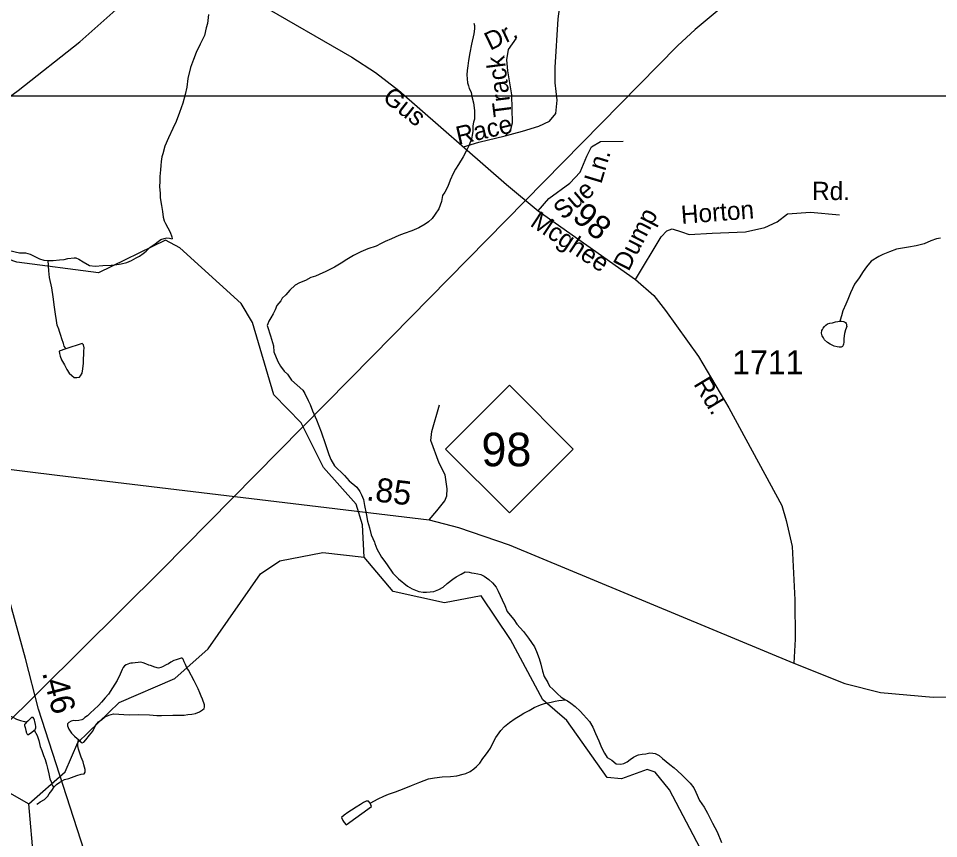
# Model space of a CAD drawing. Extents: x 2126262 to 2293712, y 749403 to 919119.
# Drawn here: x 2210024 to 2214819, y 803902 to 808176 of the extents above; entities that cross this region are included whole.
import ezdxf

# ---------------------------------------------------------------- set-up
doc = ezdxf.new("R2010")
doc.units = 0
for name, color, linetype in [('Exist Hydrographic Creek Single Shore', 7, 'Continuous'), ('Exist Hydrographic Misc Water Feature', 7, 'Continuous'), ('Exist Hydrographic Pond Under 1500 Sq Ft', 7, 'Continuous'), ('Exist Road Non-System Type 51', 7, 'Continuous'), ('Exist Road Non-System Type 51 Label', 7, 'Continuous'), ('Exist Road Primary NC Attributed', 7, 'Continuous'), ('Exist Road Primary NC Service Mileage Hundredths English Label', 7, 'Continuous'), ('Exist Road Primary NC Shield CELL', 7, 'Continuous'), ('Exist Road Primary NC Shield Number Label', 7, 'Continuous'), ('Exist Road Secondary Mileage Hundredths English Label', 7, 'Continuous'), ('Exist Road Secondary Type 51 Attributed', 7, 'Continuous'), ('Exist Road Secondary Type 51 Label', 7, 'Continuous'), ('Exist Road Secondary Type 51 Number Label', 7, 'Continuous'), ('Exist Utilities Electrical Transmission Line', 7, 'Continuous'), ('Map Preparation Inset Cut Line', 7, 'Continuous')]:
    doc.layers.add(name, color=color, linetype=linetype)

msp = doc.modelspace()

# ---------------------------------------------------------------- linework, layer by layer
at = {"layer": 'Exist Hydrographic Creek Single Shore'}
for points in [[(2211826.5, 805369.1), (2211817.5, 805536.6), (2211783.4, 805645.5), (2211614.5, 805836), (2211496.6, 806068.1), (2211354.5, 806215.3), (2211243.6, 806591.6), (2211184.5, 806691.2), (2210865.6, 806979.9), (2210790.6, 807020.8), (2210441.6, 806850.8), (2210016.5, 806905.5), (2209682.5, 807020.7), (2209431.5, 807153.8), (2209331.7, 807251), (2209139.5, 807317.3), (2208922.6, 807315.2)], [(2215099.5, 801877), (2214763.4, 802225.1), (2214546.5, 802249.2), (2214387.6, 802403.4), (2214220.5, 802446.2), (2214070.6, 802528), (2214002.5, 802703.3), (2213965.6, 803169.8), (2213906.5, 803335.1), (2213771.4, 803482.2), (2213417.5, 804155.4), (2213342.4, 804248.8), (2213300.6, 804262.8), (2213167.5, 804213.1), (2213092.5, 804221.1), (2212881.5, 804517.5), (2212756.6, 804624.9), (2212587.5, 804940.1), (2212435.5, 805166.3), (2212244.6, 805130.9), (2211977.6, 805188.8), (2211826.5, 805369.1)]]:
    msp.add_lwpolyline(points, dxfattribs=at)
at = {"layer": 'Exist Hydrographic Misc Water Feature'}
for points in [[(2211014.7, 808197.3), (2211008.9, 808149.2), (2211003.2, 808127.2), (2210993.6, 808087.1), (2210971.8, 808043), (2210950.3, 807998.9), (2210936.6, 807962.8), (2210920.8, 807920.7), (2210907, 807862.7), (2210901.5, 807818.6), (2210893.7, 807780.6), (2210880, 807734.5), (2210864.2, 807686.4), (2210846.8, 807638.3), (2210828.9, 807602.2), (2210805.3, 807554.1), (2210787.5, 807510), (2210775.8, 807469.9), (2210772.1, 807455.8), (2210768, 807429.8), (2210766.2, 807409.9), (2210764.5, 807387.8), (2210760.8, 807351.8), (2210760.8, 807327.8), (2210759, 807297.8), (2210763.3, 807265.9), (2210763.5, 807241.9), (2210769.9, 807201.9), (2210774, 807169.9), (2210778.1, 807140), (2210784.2, 807122.1), (2210790.2, 807108.1), (2210814.6, 807062.2), (2210822.8, 807038.4), (2210824.8, 807028.4)], [(2212396.5, 808150.8), (2212400.8, 808138.8), (2212400.8, 808122.8), (2212396.9, 808096.8), (2212385.3, 808042.7), (2212375.8, 807996.7), (2212370.1, 807956.7), (2212366, 807928.7), (2212362.3, 807904.6), (2212360.4, 807882.6), (2212364.8, 807840.7), (2212368.9, 807824.7), (2212373, 807810.7), (2212383, 807792.8), (2212387.3, 807768.8), (2212395.5, 807736.9), (2212399.8, 807697), (2212400, 807651), (2212395.9, 807634.9), (2212392.2, 807616.9), (2212392.4, 807589), (2212390.6, 807576.9), (2212384.8, 807548.9), (2212371.1, 807512.8), (2212361.1, 807490.8), (2212341.2, 807454.7), (2212317.8, 807414.5), (2212301.8, 807390.4), (2212289.9, 807368.3), (2212274.3, 807334.2), (2212262.4, 807300.2), (2212246.8, 807270), (2212234.7, 807254), (2212229, 807222), (2212215.3, 807183.9), (2212195.6, 807155.8), (2212179.8, 807133.6), (2212161.8, 807115.5), (2212143.7, 807103.4), (2212110.1, 807085.2), (2212074, 807069), (2212034.2, 807054.7), (2212006.3, 807044.5), (2211968.6, 807028.2), (2211934.6, 807014), (2211914.5, 807003.9), (2211888.8, 806989.7), (2211844.7, 806975.4), (2211809.1, 806959.1), (2211770.9, 806940.9), (2211735.2, 806920.7), (2211705.5, 806900.5), (2211671.5, 806880.3), (2211625.7, 806858), (2211591.7, 806841.7), (2211572, 806833.6), (2211548, 806825.4), (2211519.9, 806811.2), (2211488.2, 806799), (2211466.2, 806786.9), (2211438.5, 806760.7), (2211416.8, 806736.5), (2211398.8, 806718.5), (2211390.8, 806704.4), (2211371.1, 806680.3), (2211361.2, 806658.2), (2211351.2, 806636.1), (2211339.5, 806616.1), (2211329.4, 806598), (2211323.7, 806584), (2211319.8, 806576)], [(2209803.2, 807009.4), (2209815.3, 807007.4), (2209839.5, 807003.6), (2209869.5, 806997.8), (2209901.5, 806990.1), (2209947.6, 806974.4), (2210029.8, 806954.9), (2210061.8, 806955.2), (2210085.8, 806947.3), (2210109.8, 806935.5), (2210133.8, 806923.6), (2210155.7, 806915.8), (2210179.7, 806914)], [(2210179.7, 806914), (2210205.8, 806914.1), (2210237.7, 806918.4), (2210261.7, 806920.5), (2210281.8, 806924.7), (2210313.8, 806928.9), (2210323.7, 806929), (2210339.7, 806921.1), (2210361.8, 806907.3), (2210394, 806889.4), (2210423.9, 806885.7), (2210463.9, 806887.9), (2210508, 806890.3), (2210526, 806892.4), (2210559.7, 806896.6), (2210589.8, 806904.8), (2210613.8, 806915), (2210637.6, 806929.2), (2210655.4, 806937.3), (2210673.5, 806951.4), (2210689.3, 806963.5), (2210711.2, 806983.7), (2210737, 807001.7), (2210753, 807013.9), (2210767, 807023.9), (2210782.8, 807030.1), (2210796.7, 807032.2), (2210810.7, 807030.3), (2210824.8, 807028.4)], [(2214829.3, 807031.8), (2214807.5, 807027.7), (2214779.4, 807017.5), (2214743.6, 807001.3), (2214701.7, 806991), (2214661.7, 806984.7), (2214599.8, 806974.4), (2214563.9, 806960.1), (2214528.1, 806945.9), (2214508.2, 806935.7), (2214468.2, 806911.5), (2214442.5, 806881.3), (2214426.8, 806857.2), (2214405, 806825), (2214381.2, 806790.9), (2214359.5, 806746.8), (2214345.8, 806710.7), (2214335.9, 806686.6), (2214320.3, 806652.5), (2214312.3, 806626.5), (2214306.6, 806604.5), (2214304.5, 806598.4)], [(2210271, 806454.8), (2210267.1, 806460.8), (2210263, 806468.7), (2210258.7, 806482.7), (2210250.7, 806506.7), (2210244.5, 806524.5), (2210238.6, 806544.5), (2210234.3, 806556.5), (2210226.3, 806578.4), (2210222, 806602.4), (2210217.9, 806634.3), (2210211.5, 806672.2), (2210205.3, 806726.2), (2210198.8, 806772.1), (2210186.5, 806826.1), (2210182.2, 806860), (2210179.7, 806914)], [(2211319.8, 806576), (2211321.7, 806570), (2211338.3, 806522.1), (2211352.4, 806470.2), (2211354.7, 806438.2), (2211375, 806388.4), (2211389.3, 806364.5), (2211409.2, 806338.6), (2211425.4, 806322.8), (2211447.8, 806290.9), (2211506, 806239.3), (2211516.2, 806221.4), (2211534.5, 806185.6), (2211544.5, 806163.7), (2211556.8, 806131.7), (2211576.9, 806083.9), (2211601.5, 806022.1), (2211623.9, 805956.2), (2211631.9, 805934.3), (2211642.1, 805904.4), (2211652.4, 805878.4), (2211670.7, 805844.6), (2211688.7, 805826.7), (2211704.9, 805812.9), (2211722.9, 805795), (2211747.3, 805767.1), (2211787.5, 805733.5), (2211803.5, 805711.6), (2211811.7, 805693.6), (2211821.8, 805669.7), (2211827.9, 805637.7), (2211836.3, 805595.8), (2211842.5, 805555.9), (2211852.7, 805521.9), (2211863, 805484.1), (2211879.2, 805446.2), (2211881.2, 805440.2)], [(2214304.5, 806598.4), (2214312.5, 806598.5), (2214322.6, 806596.6), (2214328.5, 806594.6), (2214334.5, 806590.7), (2214336.5, 806586.7), (2214338.6, 806582.7), (2214338.8, 806576.7), (2214340.8, 806570.7), (2214334.7, 806552.7), (2214328.9, 806534.6), (2214327.1, 806522.6), (2214325.3, 806506.6), (2214325.3, 806496.6), (2214325.3, 806488.6), (2214323.2, 806478.6), (2214321.6, 806472.6), (2214317.5, 806466.6), (2214311.5, 806462.6), (2214301.5, 806462.5), (2214289.6, 806464.4), (2214275.4, 806468.3), (2214253.3, 806478.1), (2214239.3, 806488), (2214225.2, 806501.9), (2214219.2, 806511.9), (2214213.1, 806521.9), (2214209, 806535.8), (2214211, 806549.8), (2214214.7, 806555.9), (2214216.8, 806561.9), (2214224.8, 806569.9), (2214230.7, 806577.9), (2214240.8, 806584), (2214252.5, 806588.1), (2214266.4, 806590.2), (2214282.4, 806594.3), (2214294.5, 806596.4), (2214304.5, 806598.4)], [(2210271, 806454.8), (2210236.9, 806442.6), (2210237.3, 806430.6), (2210241.2, 806416.6), (2210249.4, 806396.6), (2210263.6, 806370.8), (2210275.7, 806346.8), (2210287.8, 806326.9), (2210301.9, 806315), (2210314, 806305.1), (2210317.9, 806305.1), (2210328, 806305.2), (2210341.9, 806307.3), (2210348.1, 806313.4), (2210355.7, 806327.4), (2210359.8, 806349.4), (2210363.4, 806379.4), (2210363.2, 806403.5), (2210365.3, 806423.5), (2210365.1, 806441.4), (2210366.9, 806459.4), (2210362.8, 806475.4), (2210356.7, 806481.4), (2210271, 806454.8)], [(2211881.2, 805440.2), (2211891.5, 805412.2), (2211915.7, 805368.5), (2211928, 805352.6), (2211946, 805328.7), (2211974.5, 805284.9), (2212004.5, 805255.1), (2212050.8, 805217.4), (2212075, 805203.6), (2212110.9, 805189.9), (2212133, 805186), (2212151.1, 805186.1), (2212189, 805190.4), (2212215.1, 805200.6), (2212236.8, 805212.7), (2212258.7, 805230.9), (2212288.5, 805253.1), (2212304.5, 805265.2), (2212330.3, 805279.3), (2212352.2, 805291.5), (2212372.3, 805289.6), (2212384.2, 805287.7), (2212398.2, 805285.8), (2212418.3, 805281.9), (2212434.3, 805278.1), (2212450.3, 805270.2), (2212474.5, 805252.3), (2212494.5, 805234.5), (2212512.8, 805212.6), (2212524.7, 805190.7), (2212545.2, 805146.9), (2212559.1, 805117), (2212571.4, 805085.1), (2212595.6, 805055.2), (2212605.7, 805043.3), (2212621.9, 805019.5), (2212656.3, 804981.7), (2212682.6, 804945.9), (2212712.7, 804902.1), (2212723, 804876.2), (2212737.3, 804840.3), (2212745.5, 804810.4), (2212755.6, 804774.4), (2212763.8, 804746.5), (2212782, 804714.6), (2212792.3, 804696.8), (2212810.3, 804678.9), (2212832.5, 804657), (2212852.6, 804639.1), (2212874.5, 804625.3)], [(2210077.6, 804083.2), (2210268.5, 804249.8), (2210333.5, 804402.6), (2210548.6, 804611.5), (2210839.6, 804736.7), (2211013.5, 804890.6), (2211285.6, 805281.9), (2211385.4, 805348.7), (2211609.6, 805393.3), (2211826.5, 805369.1)], [(2210910.3, 804779.8), (2210902.3, 804791.7), (2210893.9, 804809.6), (2210888, 804823.6), (2210881.8, 804837.5), (2210877.7, 804841.5), (2210871.8, 804841.5), (2210861.7, 804839.4), (2210845.9, 804833.3), (2210834, 804829.2), (2210818, 804821.1), (2210805.9, 804813.1), (2210794.1, 804806.9), (2210774.2, 804796.8), (2210766.2, 804792.7), (2210754.3, 804790.7), (2210734.2, 804794.6), (2210712.2, 804804.4), (2210704.2, 804806.3), (2210688, 804812.3), (2210673.9, 804818.1), (2210659.9, 804822), (2210648.1, 804819.9), (2210632.1, 804817.8), (2210617.9, 804815.7), (2210609.9, 804815.7), (2210602.3, 804813.6), (2210586.3, 804807.5), (2210576.3, 804801.4), (2210570.1, 804793.4), (2210564.2, 804783.3), (2210554.6, 804759.3), (2210538.8, 804725.2), (2210515, 804687.1), (2210493.2, 804654.9), (2210475.4, 804634.8), (2210457.6, 804612.7), (2210443.8, 804596.6), (2210417.8, 804572.4), (2210402, 804558.3), (2210383.9, 804542.3), (2210370.2, 804532.1), (2210362.2, 804524.1), (2210354.2, 804520.1), (2210338.2, 804517.9), (2210322.2, 804515.8), (2210310.3, 804517.7), (2210298.2, 804513.6), (2210286.1, 804507.5), (2210280.4, 804499.5), (2210280.4, 804489.6), (2210286.5, 804471.6), (2210300.7, 804451.7), (2210316.7, 804435.8), (2210331, 804423.9), (2210337, 804417.9)], [(2210337, 804417.9), (2210340.9, 804414), (2210350.9, 804402), (2210356.9, 804400.1), (2210365.1, 804404.1), (2210374.9, 804416.2), (2210394.8, 804440.3), (2210412.5, 804462.4), (2210426.4, 804490.5), (2210442.2, 804510.6), (2210458.2, 804522.7), (2210471.9, 804534.9), (2210495.9, 804545), (2210519.9, 804551.2), (2210601.9, 804547.7), (2210648.1, 804548), (2210707.9, 804546.4), (2210746.1, 804542.7), (2210770.1, 804542.9), (2210827.9, 804545.3), (2210856, 804545.5), (2210888, 804545.7), (2210907.7, 804547.8), (2210927.7, 804550), (2210947.6, 804554.1), (2210967.7, 804562.2), (2210983.7, 804572.3), (2210991.5, 804580.3), (2210993.6, 804586.4), (2210993.6, 804598.4), (2210983.3, 804628.3), (2210977.2, 804644.2), (2210969, 804662.2), (2210961, 804682.1), (2210952.8, 804700), (2210940.7, 804724), (2210910.3, 804779.8)], [(2211856.6, 804086.5), (2211860.7, 804088.6), (2211876.5, 804096.6), (2211898.5, 804108.8), (2211928.4, 804123), (2211952.2, 804133.2), (2211988.3, 804145.4), (2212034, 804163.7), (2212071.9, 804177.9), (2212115.8, 804196.2), (2212161.8, 804212.6), (2212191.7, 804218.7), (2212231.5, 804223), (2212275.6, 804225.4), (2212309.4, 804229.5), (2212341.6, 804237.8), (2212355.5, 804241.9), (2212377.3, 804252.1), (2212397.1, 804266.2), (2212411.3, 804278.2), (2212428.9, 804294.4), (2212444.7, 804318.5), (2212458.7, 804336.6), (2212472.4, 804356.6), (2212484.5, 804372.7), (2212496.2, 804398.8), (2212512, 804428.9), (2212537.8, 804465), (2212557.7, 804485.2), (2212583.5, 804507.4), (2212613.3, 804527.6), (2212639.3, 804543.7), (2212657.2, 804555.9), (2212685, 804570), (2212711.1, 804584.2), (2212744.7, 804598.4), (2212764.8, 804606.6), (2212800.7, 804612.8), (2212820.8, 804618.9), (2212840.7, 804621), (2212874.5, 804625.3)], [(2212874.5, 804625.3), (2212884.8, 804619.4), (2212902.8, 804607.5), (2212924.7, 804589.7), (2212951, 804565.9), (2212969, 804546), (2212999.2, 804512.2), (2213017.4, 804482.4), (2213031.8, 804450.4), (2213048, 804410.6), (2213062.1, 804376.7), (2213078.5, 804346.8), (2213092.5, 804324.9), (2213116.7, 804311.1), (2213138.8, 804291.3), (2213162.8, 804289.4), (2213178.8, 804293.5), (2213196.6, 804301.6), (2213212.4, 804313.8), (2213228.4, 804325.9), (2213250.6, 804336), (2213254.5, 804338), (2213274.6, 804342.2), (2213294.3, 804344.3), (2213314.1, 804348.4), (2213330.1, 804346.6), (2213342.2, 804344.6), (2213362.5, 804334.7), (2213380.6, 804318.9), (2213418.7, 804287.2), (2213440.7, 804271.3), (2213458.9, 804255.4), (2213482.9, 804231.6), (2213507.3, 804207.8), (2213525.1, 804189.9), (2213543.4, 804166.1), (2213553.6, 804144.1), (2213573.9, 804100.3), (2213598.1, 804066.5), (2213614.5, 804034.6), (2213640.8, 803982.8), (2213665, 803937), (2213687.5, 803881.2)], [(2209912.3, 804553), (2209920.3, 804555), (2209926.3, 804555), (2209952.3, 804551.2), (2209974.3, 804543.4), (2209994.1, 804535.5), (2210014.2, 804523.6), (2210034.5, 804517.9), (2210056.5, 804512), (2210066.5, 804508.1)], [(2210066.5, 804508.1), (2210058.5, 804500), (2210056.5, 804496), (2210056.5, 804492), (2210058.7, 804480), (2210062.6, 804466), (2210064.7, 804460), (2210064.7, 804456), (2210068.8, 804446.1), (2210072.9, 804442.1), (2210078.8, 804446.2), (2210092.8, 804454.2), (2210106.7, 804466.3)], [(2210106.7, 804466.3), (2210110.8, 804470.3), (2210112.7, 804474.3), (2210114.5, 804478.4), (2210114.5, 804482.4), (2210114.5, 804486.4), (2210112.5, 804496.4), (2210110.4, 804512.4), (2210108.2, 804518.4), (2210106.3, 804524.3), (2210104.3, 804528.3), (2210100.2, 804532.3), (2210096.3, 804532.2), (2210092.2, 804532.2), (2210084.2, 804524.2), (2210072.5, 804514.1), (2210066.5, 804508.1)], [(2210106.7, 804466.3), (2210121.1, 804438.4), (2210130.9, 804412.6), (2210137.3, 804382.6), (2210145.5, 804360.7), (2210155.5, 804334.7), (2210163.7, 804314.8), (2210170.1, 804288.9), (2210176, 804268.9), (2210182.2, 804238.9), (2210188.5, 804213), (2210196.5, 804195), (2210200.6, 804181.1), (2210210.7, 804171.2)], [(2210210.7, 804171.2), (2210222.6, 804183.2), (2210240.4, 804195.4), (2210264.4, 804209.6), (2210286.1, 804215.7), (2210328.2, 804229.9), (2210350.3, 804238.1), (2210366.3, 804240.2), (2210372.1, 804248.2), (2210372.1, 804262.2), (2210365.7, 804286.1), (2210361.8, 804302.2), (2210351.6, 804326.1), (2210341.5, 804352), (2210337.2, 804368), (2210333.3, 804385.9), (2210332.9, 804395.9), (2210337, 804417.9)], [(2210119.2, 804080.5), (2210129.3, 804086.6), (2210137.3, 804092.7), (2210159.2, 804104.8), (2210177.1, 804123), (2210185, 804135), (2210198.8, 804153.1), (2210210.7, 804171.2)], [(2211856.6, 804086.5), (2211848.4, 804096.4), (2211836.5, 804096.4), (2211822.8, 804090.3), (2211806.8, 804080.2), (2211784.7, 804066.1), (2211759, 804049.9), (2211741, 804037.7), (2211721.3, 804023.6), (2211707.1, 804011.5), (2211715.1, 803995.5), (2211721.5, 803985.6), (2211731.6, 803973.7), (2211864.6, 804068.5), (2211856.6, 804086.5)]]:
    msp.add_lwpolyline(points, dxfattribs=at)
at = {"layer": 'Exist Hydrographic Pond Under 1500 Sq Ft'}
for points in [[(2209631.4, 803547.9), (2209639.6, 803580.5), (2209788.5, 803682.4), (2209920.5, 803958.5), (2209910.5, 804106.3), (2209977.5, 804141), (2210077.6, 804083.2)], [(2209242.4, 803119.6), (2209393.5, 803087), (2209542.4, 803097), (2209940.4, 803374.2), (2209981.4, 803573.5), (2210104.5, 803784.2), (2210077.6, 804083.2)]]:
    msp.add_lwpolyline(points, dxfattribs=at)
at = {"layer": 'Exist Road Non-System Type 51'}
for points in [[(2212560, 807564.6), (2212650, 807588.7), (2212736.5, 807615.2), (2212792.3, 807640.4), (2212824.4, 807680.9), (2212831.4, 807750.7), (2212821.6, 807840.1), (2212820.2, 807919.7), (2212837, 808174.3), (2212866.3, 808400.6), (2212892.6, 808450.3), (2212941.4, 808490.8), (2212993.1, 808500.6), (2213046.1, 808497.8), (2213110.3, 808476.9), (2213178.7, 808448.9), (2213230.3, 808415.4), (2213299.7, 808332), (2213317.8, 808284.5), (2213312.2, 808251), (2213263.4, 808221.7), (2213236.9, 808217.5)], [(2212588.8, 807592.6), (2212599.1, 807633), (2212594.7, 807778.1), (2212575, 807903.5), (2212568.4, 807960.7), (2212577.2, 808013.5), (2212618.9, 808072.8)], [(2212560, 807564.6), (2212588.8, 807592.6)], [(2212343, 807507.3), (2212423.3, 807531.1), (2212560, 807564.6)], [(2212733, 807174.2), (2212788.3, 807237.6), (2212897.1, 807317.2), (2212951.2, 807375.2), (2212986.1, 807457.6), (2213009.9, 807506.5), (2213057.3, 807534.4), (2213174.5, 807535.8)], [(2213240.2, 806816), (2213374, 807037.2), (2213402.6, 807068.6), (2213430.6, 807079.8), (2213479.4, 807064.5), (2213519.9, 807050.5), (2213639.9, 807057.5), (2213812.9, 807064.5), (2213914.1, 807086.1), (2213978.2, 807116.8), (2214031.3, 807158.7), (2214151.3, 807167.1), (2214303.4, 807153.1)], [(2212163.7, 805562.5), (2212203.5, 805610.7), (2212246.7, 805662.4), (2212256.5, 805688.9), (2212257.9, 805725.2), (2212248.1, 805797.9), (2212216, 805857.9), (2212172.8, 805977.4), (2212178.4, 806023.5), (2212217.4, 806161.8)]]:
    msp.add_lwpolyline(points, dxfattribs=at)
at = {"layer": 'Exist Road Primary NC Attributed'}
for points in [[(2209718.4, 805858.6), (2210226.2, 805796.5), (2212163.7, 805562.5), (2212316.5, 805522.7), (2212581.6, 805433.4), (2214064.2, 804816.8)], [(2214064.2, 804816.8), (2214330.2, 804710.1), (2214516.4, 804663.4), (2214789.9, 804638.2), (2215028.6, 804641), (2215711.6, 804671.5)]]:
    msp.add_lwpolyline(points, dxfattribs=at)
at = {"layer": 'Exist Road Primary NC Shield CELL'}
msp.add_lwpolyline([(2212249.5, 805932), (2212582.5, 806265), (2212915.5, 805932), (2212582.5, 805599)], close=True, dxfattribs=at)
at = {"layer": 'Exist Road Secondary Type 51 Attributed'}
for points in [[(2209718.4, 805858.6), (2209677.6, 805958.2), (2209630.6, 806065.6), (2209566.4, 806350.5), (2209473.8, 806839.4), (2209466.8, 806979), (2209502.4, 807126.3), (2209552.6, 807267.4), (2209687.3, 807490.2), (2209836.6, 807664.7), (2210022.1, 807800.2), (2210343.8, 808055.1), (2210563.6, 808248.5), (2210731, 808402.1), (2210858.3, 808543.5)], [(2210858.3, 808543.5), (2211060, 808387.8), (2211273.4, 808255.1), (2211761.1, 807975.1), (2211883.9, 807894.1), (2212006.7, 807800.5), (2212567.7, 807310.3), (2212733, 807174.2), (2213240.2, 806816), (2213335.1, 806732.2), (2213395.1, 806654), (2213567.4, 806414.5), (2213725.1, 806146.3), (2214002.1, 805637.3), (2214024.4, 805560.5), (2214055.1, 805423.6), (2214069.1, 805145.7), (2214071.2, 804941.1), (2214064.2, 804816.8)], [(2210466.8, 803482.7), (2210424.4, 803658.3), (2210386.3, 803780.1), (2210128.6, 804575.9), (2210060.2, 804839.9), (2209970.4, 805169.3), (2209939, 805294.3), (2209914.2, 805407.1), (2209876.2, 805531.7), (2209761.8, 805784.5)]]:
    msp.add_lwpolyline(points, dxfattribs=at)
at = {"layer": 'Exist Utilities Electrical Transmission Line'}
msp.add_lwpolyline([(2217782.2, 813143.1), (2216956.9, 811828.2), (2216573.2, 811231.4), (2216498.2, 811145.5), (2216426.5, 811061.4), (2215925.4, 810546.6), (2215392.6, 810009.9), (2214819.8, 809401.2), (2214185.1, 808754.2), (2213722.1, 808275.6), (2213676.2, 808223.6), (2213550.3, 808119.4), (2213458.6, 808033.1), (2211869.9, 806416.9), (2210772.1, 805303.3), (2209927.8, 804466.1)], dxfattribs=at)
at = {"layer": 'Map Preparation Inset Cut Line'}
msp.add_lwpolyline([(2224442, 807770.9), (2205436.6, 807770.9), (2205436.6, 794867.7), (2224442, 794867.7)], close=True, dxfattribs=at)

# ---------------------------------------------------------------- texts
at = {"layer": 'Exist Road Non-System Type 51 Label'}
for s, rotation, p in [('Dr.', 25.7583, (2212482.1, 808007.4)), ('Track', 97.2476, (2212595.8, 807670.4)), ('Race', 12.9084, (2212315.8, 807517.1)), ('Ln.', 73.2704, (2213060.8, 807310)), ('Sue', 40.6089, (2212862.5, 807123.2)), ('Rd.', 359.9038, (2214159.7, 807229.9)), ('Horton', 4.402, (2213479.9, 807105.2)), ('Dump', 62.8678, (2213203.3, 806854.2))]:
    msp.add_text(s, height=95, rotation=rotation, dxfattribs=at).set_placement(p)
at = {"layer": 'Exist Road Primary NC Service Mileage Hundredths English Label'}
msp.add_text('.85', height=125, rotation=353.1156, dxfattribs=at).set_placement((2211833.2, 805665.4))
at = {"layer": 'Exist Road Primary NC Shield Number Label'}
msp.add_text('98', height=175, dxfattribs=at).set_placement((2212436.6, 805842.3))
at = {"layer": 'Exist Road Secondary Mileage Hundredths English Label'}
for s, rotation, p in [('.98', 319.4491, (2212869, 807163.1)), ('.46', 284.5226, (2210146.7, 804766.5))]:
    msp.add_text(s, height=125, rotation=rotation, dxfattribs=at).set_placement(p)
at = {"layer": 'Exist Road Secondary Type 51 Label'}
for s, rotation, p in [('Gus', 321.608, (2211916, 807753)), ('Mcghee', 326.5807, (2212685.1, 807098.2)), ('Rd.', 301.1365, (2213539.6, 806270.9))]:
    msp.add_text(s, height=95, rotation=rotation, dxfattribs=at).set_placement(p)
at = {"layer": 'Exist Road Secondary Type 51 Number Label'}
msp.add_text('1711', height=125, dxfattribs=at).set_placement((2213743.1, 806321.2))

doc.saveas('drawing.dxf')
